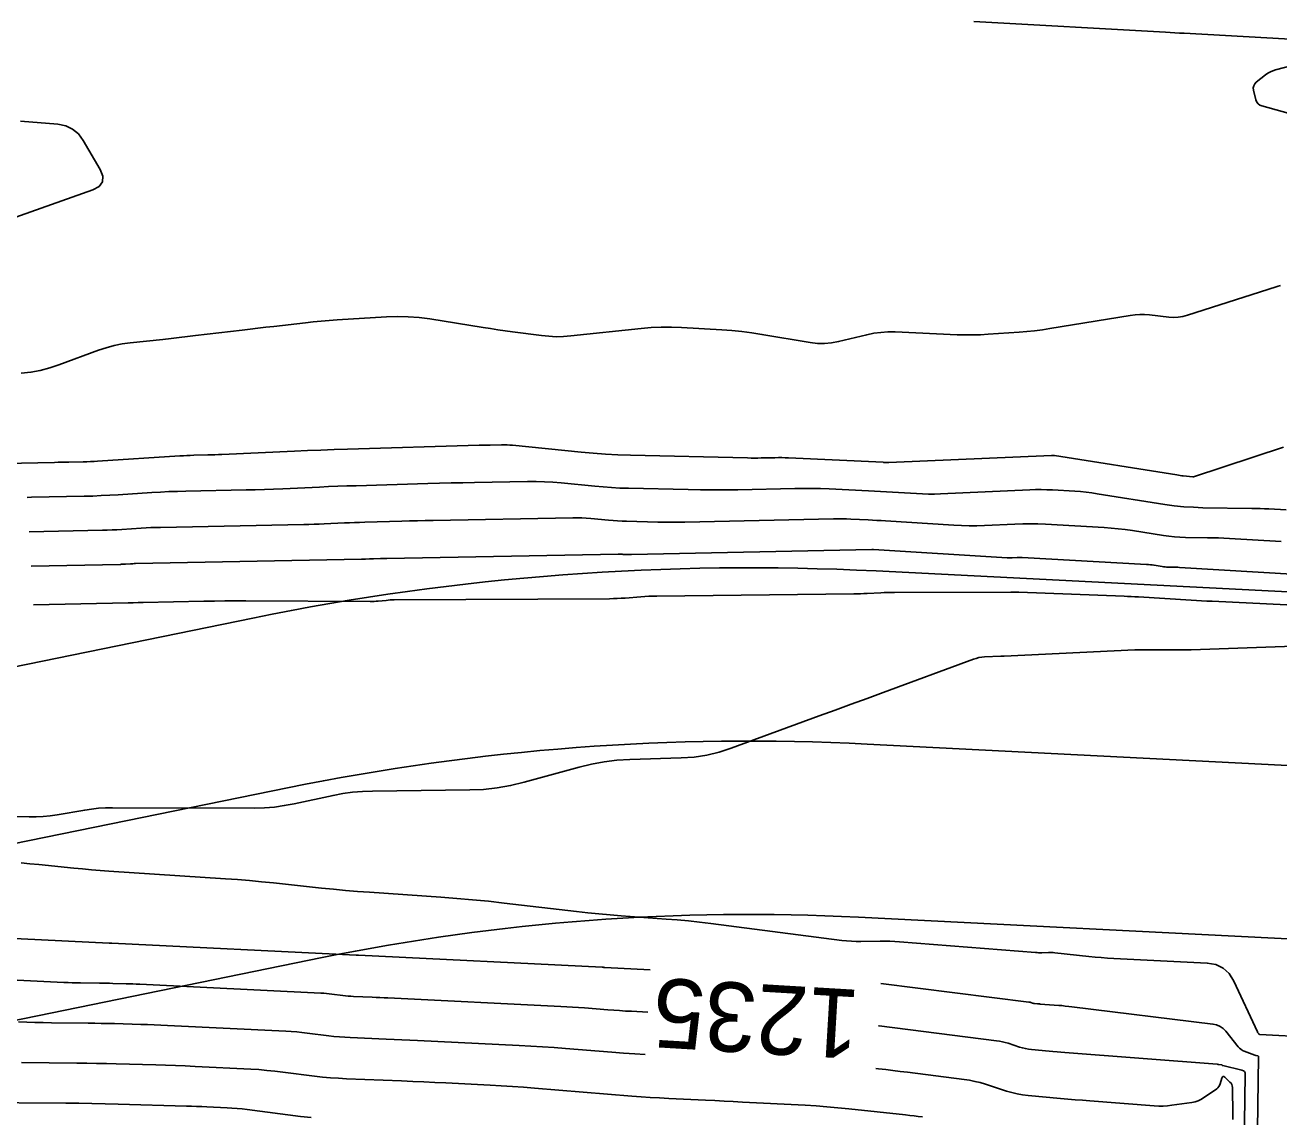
# Model space of a CAD drawing. Extents: x 658976 to 668726, y 639543 to 647196.
# Drawn here: x 662972.5 to 663081, y 642279.3 to 642373.8 of the extents above; entities that cross this region are included whole.
import ezdxf

# ---------------------------------------------------------------- set-up
doc = ezdxf.new("R2010")
doc.units = 0
for name, color, linetype in [('Ex_Contour Labels', 7, 'Continuous'), ('Ex_Major Contours', 7, 'Continuous'), ('Ex_Minor Contours', 7, 'Continuous'), ('R_Water', 7, 'Continuous')]:
    doc.layers.add(name, color=color, linetype=linetype)

msp = doc.modelspace()

# ---------------------------------------------------------------- linework, layer by layer
at = {"layer": 'Ex_Major Contours'}
for points in [[(662972.11, 642365.44), (662975.36, 642365.17), (662976.04, 642365.04), (662976.63, 642364.76), (662977.14, 642364.34), (662977.55, 642363.78), (662979.02, 642361.26), (662979.25, 642360.68), (662979.22, 642360.19), (662978.93, 642359.8), (662978.38, 642359.51), (662967.62, 642355.7)], [(662973.04, 642326.93), (662980.77, 642327.08), (662980.87, 642327.09), (662980.98, 642327.09), (662981.09, 642327.1), (662981.2, 642327.1), (662981.63, 642327.13), (662981.74, 642327.14), (662981.84, 642327.14), (662981.95, 642327.15), (662982.06, 642327.15), (663001.64, 642327.53), (663001.72, 642327.53), (663001.81, 642327.54), (663001.89, 642327.54), (663001.98, 642327.54), (663002.32, 642327.56), (663002.41, 642327.56), (663002.49, 642327.57), (663002.58, 642327.57), (663002.66, 642327.57), (663003.28, 642327.59), (663003.41, 642327.59), (663003.55, 642327.6), (663003.68, 642327.6), (663003.81, 642327.6), (663023.84, 642327.98), (663023.89, 642327.98), (663023.94, 642327.98), (663023.98, 642327.98), (663024.03, 642327.98), (663024.22, 642327.96), (663024.26, 642327.95), (663024.31, 642327.95), (663024.36, 642327.95), (663024.4, 642327.95), (663024.73, 642327.94), (663024.8, 642327.94), (663024.87, 642327.94), (663024.94, 642327.94), (663025.01, 642327.94), (663045.81, 642328.38), (663045.82, 642328.38), (663045.83, 642328.38), (663045.84, 642328.38), (663045.86, 642328.38), (663045.9, 642328.38), (663045.93, 642328.38), (663045.95, 642328.38), (663057.52, 642327.66), (663057.62, 642327.66), (663057.73, 642327.65), (663057.84, 642327.66), (663057.94, 642327.66), (663058.37, 642327.68), (663058.48, 642327.68), (663058.59, 642327.68), (663058.69, 642327.68), (663058.8, 642327.68), (663069.59, 642327.07), (663069.75, 642327.06), (663069.91, 642327.05), (663070.07, 642327.03), (663070.23, 642327), (663070.93, 642326.89), (663071.06, 642326.87), (663071.18, 642326.86), (663071.3, 642326.85), (663071.43, 642326.85), (663071.92, 642326.84), (663072.05, 642326.84), (663072.17, 642326.84), (663072.3, 642326.83), (663072.42, 642326.82), (663082.65, 642326.22)], [(663026.41, 642288.33), (663024.99, 642288.4), (663024.48, 642288.42), (663023.97, 642288.46), (663023.46, 642288.49), (663022.95, 642288.53), (663020.92, 642288.7), (663020.41, 642288.74), (663019.9, 642288.77), (663019.39, 642288.8), (663018.88, 642288.83), (663003.92, 642289.56), (663003.58, 642289.58), (663003.23, 642289.6), (663002.89, 642289.61), (663002.54, 642289.63), (663000.95, 642289.69), (663000.71, 642289.7), (663000.48, 642289.72), (663000.24, 642289.74), (663000.01, 642289.77), (662999.07, 642289.89), (662998.83, 642289.92), (662998.59, 642289.94), (662998.36, 642289.96), (662998.12, 642289.97), (662982.43, 642290.74), (662982.14, 642290.76), (662981.85, 642290.77), (662981.56, 642290.78), (662981.27, 642290.79), (662980.1, 642290.82), (662979.81, 642290.83), (662979.52, 642290.83), (662979.23, 642290.84), (662978.94, 642290.84), (662977.32, 642290.86), (662976.96, 642290.86), (662976.59, 642290.87), (662976.23, 642290.88), (662975.86, 642290.9), (662960.28, 642291.66)], [(663078.04, 642276.66), (663078.13, 642282.94), (663078.11, 642283.08), (663078.06, 642283.19), (663077.97, 642283.26), (663077.84, 642283.31), (663076.17, 642283.71), (663076.16, 642283.71), (663076.15, 642283.71), (663076.14, 642283.72), (663076.13, 642283.72), (663076.13, 642283.72), (663076.13, 642283.72), (663076.12, 642283.73), (663076.1, 642283.76), (663076.09, 642283.77), (663076.09, 642283.77), (663076.08, 642283.77), (663076.07, 642283.77), (663075.84, 642283.8), (663075.8, 642283.81), (663075.76, 642283.81), (663075.72, 642283.82), (663075.68, 642283.82), (663062.51, 642284.84), (663062.17, 642284.87), (663061.83, 642284.9), (663061.48, 642284.93), (663061.14, 642284.96), (663059.61, 642285.1), (663059.35, 642285.13), (663059.09, 642285.17), (663058.84, 642285.23), (663058.59, 642285.3), (663057.6, 642285.63), (663057.35, 642285.7), (663057.1, 642285.76), (663056.85, 642285.81), (663056.59, 642285.85), (663046.45, 642287.13), (663046.37, 642287.14)]]:
    msp.add_lwpolyline(points, dxfattribs=at)
at = {"layer": 'Ex_Minor Contours'}
for points in [[(663087.16, 642372.26), (663072.85, 642373.05), (663072.44, 642373.07), (663072.03, 642373.09), (663071.62, 642373.12), (663071.21, 642373.14), (663054.62, 642374.08)], [(663087.33, 642364.62), (663079.57, 642366.76), (663079.38, 642366.84), (663079.24, 642366.95), (663079.13, 642367.1), (663079.05, 642367.29), (663078.85, 642368.12), (663078.82, 642368.32), (663078.86, 642368.5), (663078.94, 642368.67), (663079.08, 642368.81), (663079.89, 642369.46), (663080.09, 642369.6), (663080.3, 642369.72), (663080.52, 642369.81), (663080.75, 642369.89), (663087.18, 642371.57)], [(662972.17, 642343.62), (662973.01, 642343.71), (662973.83, 642343.87), (662974.64, 642344.08), (662975.44, 642344.34), (662978.86, 642345.61), (662979.53, 642345.83), (662980.21, 642346.02), (662980.91, 642346.16), (662981.61, 642346.25), (662984.44, 642346.56), (662985.15, 642346.64), (662985.85, 642346.72), (662986.56, 642346.8), (662987.27, 642346.88), (662991.3, 642347.36), (662991.98, 642347.44), (662992.67, 642347.52), (662993.35, 642347.6), (662994.03, 642347.67), (662996.77, 642347.99), (662997.46, 642348.07), (662998.15, 642348.13), (662998.83, 642348.19), (662999.52, 642348.24), (663003.8, 642348.51), (663004.74, 642348.54), (663005.68, 642348.52), (663006.62, 642348.45), (663007.55, 642348.33), (663012.17, 642347.59), (663012.8, 642347.49), (663013.42, 642347.39), (663014.06, 642347.3), (663014.69, 642347.22), (663017.21, 642346.89), (663017.84, 642346.82), (663018.47, 642346.79), (663019.11, 642346.81), (663019.74, 642346.85), (663025.84, 642347.51), (663026.71, 642347.58), (663027.58, 642347.62), (663028.45, 642347.62), (663029.32, 642347.59), (663032.82, 642347.38), (663033.69, 642347.32), (663034.56, 642347.23), (663035.43, 642347.12), (663036.29, 642346.99), (663040.47, 642346.28), (663041.09, 642346.21), (663041.7, 642346.2), (663042.31, 642346.25), (663042.92, 642346.37), (663045.36, 642346.96), (663045.97, 642347.08), (663046.58, 642347.16), (663047.2, 642347.2), (663047.83, 642347.2), (663053.2, 642346.96), (663053.87, 642346.94), (663054.54, 642346.94), (663055.21, 642346.96), (663055.88, 642347), (663058.56, 642347.18), (663059.22, 642347.23), (663059.89, 642347.3), (663060.56, 642347.39), (663061.22, 642347.49), (663068.17, 642348.62), (663068.59, 642348.68), (663069, 642348.7), (663069.41, 642348.7), (663069.83, 642348.67), (663071.5, 642348.48), (663071.91, 642348.46), (663072.32, 642348.48), (663072.72, 642348.54), (663073.13, 642348.65), (663080.81, 642351.11), (663080.98, 642351.17), (663081.16, 642351.22)], [(662962.16, 642335.65), (662975.06, 642335.91), (662975.37, 642335.92), (662975.68, 642335.92), (662975.99, 642335.93), (662976.3, 642335.93), (662977.55, 642335.96), (662977.86, 642335.97), (662978.17, 642335.98), (662978.48, 642335.99), (662978.79, 642336.01), (662985.9, 642336.48), (662986.21, 642336.49), (662986.51, 642336.51), (662986.81, 642336.52), (662987.12, 642336.53), (662988.33, 642336.55), (662988.63, 642336.56), (662988.94, 642336.57), (662989.24, 642336.58), (662989.54, 642336.59), (662995.82, 642336.88), (662996.97, 642336.93), (662998.12, 642336.98), (662999.27, 642337.02), (663000.42, 642337.05), (663011.82, 642337.39), (663012.06, 642337.39), (663012.3, 642337.4), (663012.54, 642337.41), (663012.78, 642337.41), (663013.75, 642337.43), (663013.99, 642337.43), (663014.23, 642337.42), (663014.47, 642337.41), (663014.71, 642337.39), (663020.63, 642336.8), (663021.69, 642336.7), (663022.76, 642336.62), (663023.83, 642336.57), (663024.9, 642336.53), (663035.05, 642336.29), (663035.35, 642336.28), (663035.64, 642336.28), (663035.94, 642336.28), (663036.23, 642336.29), (663037.41, 642336.31), (663037.71, 642336.32), (663038, 642336.32), (663038.3, 642336.31), (663038.59, 642336.3), (663046.77, 642335.92), (663046.81, 642335.91), (663046.85, 642335.91), (663046.9, 642335.91), (663046.94, 642335.91), (663047.11, 642335.9), (663047.15, 642335.89), (663047.2, 642335.89), (663047.24, 642335.89), (663047.28, 642335.89), (663061.34, 642336.52), (663061.37, 642336.52), (663061.39, 642336.52), (663061.41, 642336.52), (663061.44, 642336.52), (663061.53, 642336.51), (663061.55, 642336.51), (663061.57, 642336.51), (663061.59, 642336.5), (663061.62, 642336.5), (663072.2, 642334.82), (663072.34, 642334.8), (663072.48, 642334.78), (663072.62, 642334.76), (663072.76, 642334.74), (663073.59, 642334.65), (663073.59, 642334.65), (663073.6, 642334.65), (663073.6, 642334.65), (663073.61, 642334.65), (663073.65, 642334.67), (663073.65, 642334.67), (663081.44, 642337.22)], [(662972.68, 642332.88), (662973.08, 642332.89), (662977.64, 642332.98), (662978.37, 642333), (662979.1, 642333.03), (662979.84, 642333.06), (662980.57, 642333.11), (662983.49, 642333.3), (662984.22, 642333.34), (662984.95, 642333.38), (662985.69, 642333.4), (662986.42, 642333.42), (662991.64, 642333.52), (662992.43, 642333.54), (662993.23, 642333.56), (662994.02, 642333.59), (662994.81, 642333.63), (662997.99, 642333.77), (662998.78, 642333.81), (662999.58, 642333.84), (663000.37, 642333.87), (663001.16, 642333.89), (663007.36, 642334.07), (663008.37, 642334.1), (663009.38, 642334.13), (663010.39, 642334.15), (663011.4, 642334.17), (663016.01, 642334.26), (663016.74, 642334.26), (663017.46, 642334.24), (663018.19, 642334.2), (663018.92, 642334.14), (663021.82, 642333.85), (663022.55, 642333.79), (663023.28, 642333.73), (663024, 642333.69), (663024.73, 642333.67), (663029.91, 642333.55), (663030.98, 642333.53), (663032.05, 642333.52), (663033.12, 642333.52), (663034.19, 642333.54), (663039.13, 642333.65), (663039.87, 642333.66), (663040.61, 642333.65), (663041.35, 642333.64), (663042.1, 642333.61), (663045.5, 642333.45), (663046.02, 642333.42), (663046.54, 642333.4), (663047.06, 642333.37), (663047.59, 642333.34), (663049.67, 642333.21), (663050.19, 642333.18), (663050.71, 642333.17), (663051.23, 642333.17), (663051.75, 642333.19), (663059.48, 642333.53), (663059.97, 642333.55), (663060.46, 642333.55), (663060.94, 642333.54), (663061.43, 642333.52), (663063.38, 642333.41), (663063.86, 642333.38), (663064.35, 642333.33), (663064.83, 642333.27), (663065.32, 642333.2), (663071.16, 642332.27), (663071.98, 642332.16), (663072.8, 642332.07), (663073.63, 642332.02), (663074.46, 642331.99), (663078.68, 642331.93), (663079.05, 642331.92), (663079.42, 642331.91), (663079.8, 642331.9), (663080.17, 642331.88), (663081.66, 642331.79)], [(663081.23, 642329.06), (663076.75, 642329.32), (663076.27, 642329.35), (663075.8, 642329.37), (663075.32, 642329.38), (663074.85, 642329.39), (663072.94, 642329.42), (663072.47, 642329.43), (663071.99, 642329.47), (663071.52, 642329.52), (663071.05, 642329.58), (663068.35, 642330.01), (663067.74, 642330.1), (663067.13, 642330.17), (663066.52, 642330.23), (663065.91, 642330.27), (663060.84, 642330.56), (663060.18, 642330.59), (663059.52, 642330.6), (663058.86, 642330.59), (663058.19, 642330.57), (663055.54, 642330.45), (663054.88, 642330.43), (663054.22, 642330.43), (663053.56, 642330.45), (663052.9, 642330.48), (663046.99, 642330.84), (663046.61, 642330.87), (663046.24, 642330.89), (663045.86, 642330.91), (663045.48, 642330.93), (663043.98, 642331), (663043.6, 642331.01), (663043.22, 642331.02), (663042.85, 642331.02), (663042.47, 642331.02), (663029.63, 642330.74), (663029.04, 642330.73), (663028.46, 642330.73), (663027.88, 642330.73), (663027.29, 642330.74), (663024.57, 642330.81), (663024.18, 642330.82), (663023.79, 642330.84), (663023.41, 642330.87), (663023.02, 642330.9), (663021.47, 642331.06), (663021.09, 642331.09), (663020.7, 642331.11), (663020.31, 642331.12), (663019.93, 642331.12), (663007.82, 642330.89), (663007.14, 642330.88), (663006.47, 642330.86), (663005.79, 642330.84), (663005.11, 642330.83), (663001.91, 642330.73), (663001.47, 642330.72), (663001.03, 642330.7), (663000.59, 642330.69), (663000.15, 642330.67), (662998.4, 642330.58), (662997.96, 642330.57), (662997.52, 642330.55), (662997.08, 642330.54), (662996.64, 642330.53), (662984.24, 642330.28), (662983.82, 642330.27), (662983.4, 642330.26), (662982.98, 642330.24), (662982.56, 642330.21), (662980.88, 642330.1), (662980.46, 642330.08), (662980.04, 642330.06), (662979.62, 642330.04), (662979.2, 642330.03), (662972.86, 642329.9)], [(662973.25, 642323.58), (662981.43, 642323.75), (662981.54, 642323.75), (662981.65, 642323.76), (662981.76, 642323.76), (662981.87, 642323.76), (662982.31, 642323.77), (662982.41, 642323.77), (662982.52, 642323.77), (662982.63, 642323.77), (662982.74, 642323.78), (662987.99, 642323.89), (662988.9, 642323.91), (662989.81, 642323.92), (662990.72, 642323.92), (662991.63, 642323.92), (663002.38, 642323.87), (663002.55, 642323.87), (663002.73, 642323.88), (663002.9, 642323.89), (663003.07, 642323.9), (663003.76, 642323.97), (663003.94, 642323.99), (663004.11, 642324), (663004.28, 642324.01), (663004.46, 642324.01), (663023.09, 642324.11), (663023.43, 642324.12), (663023.77, 642324.13), (663024.11, 642324.15), (663024.46, 642324.17), (663025.82, 642324.28), (663026.16, 642324.3), (663026.5, 642324.32), (663026.85, 642324.33), (663027.19, 642324.34), (663044.24, 642324.53), (663044.54, 642324.53), (663044.83, 642324.54), (663045.12, 642324.55), (663045.41, 642324.57), (663046.58, 642324.63), (663046.88, 642324.64), (663047.17, 642324.65), (663047.46, 642324.66), (663047.75, 642324.66), (663057.82, 642324.67), (663057.83, 642324.67), (663057.84, 642324.67), (663057.86, 642324.67), (663057.87, 642324.67), (663057.92, 642324.68), (663057.94, 642324.68), (663057.95, 642324.68), (663057.96, 642324.68), (663057.98, 642324.68), (663058.3, 642324.68), (663058.36, 642324.67), (663058.42, 642324.67), (663058.48, 642324.67), (663058.54, 642324.67), (663067.63, 642324.32), (663067.94, 642324.3), (663068.25, 642324.29), (663068.56, 642324.27), (663068.87, 642324.26), (663073.44, 642323.99), (663073.89, 642323.96), (663074.35, 642323.94), (663074.8, 642323.91), (663075.26, 642323.89), (663081.71, 642323.59)], [(662957.87, 642305.4), (662972.87, 642305.22), (662973.47, 642305.22), (662974.08, 642305.26), (662974.68, 642305.32), (662975.28, 642305.41), (662977.67, 642305.82), (662978.27, 642305.91), (662978.88, 642305.97), (662979.48, 642306.01), (662980.09, 642306.02), (662992.38, 642305.99), (662993.24, 642306.02), (662994.1, 642306.08), (662994.95, 642306.2), (662995.79, 642306.35), (662999.17, 642307.08), (663000.01, 642307.24), (663000.86, 642307.36), (663001.72, 642307.43), (663002.58, 642307.46), (663011, 642307.56), (663012.19, 642307.61), (663013.37, 642307.74), (663014.54, 642307.94), (663015.7, 642308.22), (663020.47, 642309.54), (663021.55, 642309.8), (663022.64, 642310), (663023.74, 642310.13), (663024.85, 642310.2), (663029.31, 642310.33), (663030.42, 642310.41), (663031.51, 642310.57), (663032.58, 642310.83), (663033.64, 642311.17), (663041.25, 642313.96), (663042.63, 642314.46), (663044.02, 642314.97), (663045.4, 642315.48), (663046.78, 642315.99), (663054.6, 642318.87), (663054.84, 642318.95), (663055.07, 642319.01), (663055.31, 642319.05), (663055.55, 642319.07), (663056.97, 642319.14), (663057, 642319.14), (663057.02, 642319.15), (663057.04, 642319.15), (663057.07, 642319.15), (663057.17, 642319.15), (663057.19, 642319.15), (663057.22, 642319.15), (663057.24, 642319.15), (663057.27, 642319.15), (663068.56, 642319.69), (663068.75, 642319.7), (663068.94, 642319.7), (663069.13, 642319.7), (663069.32, 642319.7), (663072.24, 642319.68), (663072.54, 642319.68), (663072.83, 642319.68), (663073.13, 642319.68), (663073.43, 642319.69), (663082.33, 642320.01)], [(663083.81, 642286.16), (663079.38, 642286.4), (663079.37, 642286.4), (663079.37, 642286.4), (663079.36, 642286.4), (663079.35, 642286.41), (663079.32, 642286.42), (663079.31, 642286.42), (663079.31, 642286.43), (663079.3, 642286.43), (663079.3, 642286.44), (663079.22, 642286.54), (663079.2, 642286.56), (663079.19, 642286.58), (663079.18, 642286.6), (663079.17, 642286.62), (663077.14, 642291), (663076.74, 642291.66), (663076.22, 642292.13), (663075.59, 642292.44), (663074.83, 642292.57), (663066.74, 642292.98), (663066.2, 642293.01), (663065.66, 642293.05), (663065.12, 642293.1), (663064.59, 642293.15), (663061.63, 642293.46), (663061.5, 642293.48), (663061.36, 642293.48), (663061.22, 642293.49), (663061.08, 642293.49), (663060.52, 642293.47), (663060.38, 642293.47), (663060.24, 642293.47), (663060.1, 642293.48), (663059.96, 642293.49), (663048.2, 642294.42), (663047.79, 642294.45), (663047.37, 642294.47), (663046.95, 642294.47), (663046.53, 642294.47), (663044.86, 642294.45), (663044.44, 642294.45), (663044.03, 642294.47), (663043.61, 642294.5), (663043.2, 642294.54), (663031.86, 642296), (663030.9, 642296.11), (663029.93, 642296.22), (663028.96, 642296.31), (663027.99, 642296.39), (663024.11, 642296.67), (663023.14, 642296.74), (663022.17, 642296.83), (663021.21, 642296.93), (663020.24, 642297.04), (663013.98, 642297.77), (663012.61, 642297.92), (663011.25, 642298.06), (663009.88, 642298.17), (663008.51, 642298.28), (663002.32, 642298.7), (663001.28, 642298.78), (663000.24, 642298.86), (662999.2, 642298.96), (662998.17, 642299.07), (662994.02, 642299.52), (662992.98, 642299.62), (662991.95, 642299.72), (662990.91, 642299.8), (662989.87, 642299.88), (662979.77, 642300.54), (662979.01, 642300.59), (662978.25, 642300.65), (662977.49, 642300.72), (662976.73, 642300.79), (662973.69, 642301.1), (662972.93, 642301.17), (662972.17, 642301.24)], [(663026.63, 642292), (663022.68, 642292.2), (663022.66, 642292.2), (663022.64, 642292.2), (663022.62, 642292.2), (663022.61, 642292.2), (663022.54, 642292.21), (663022.52, 642292.21), (663022.5, 642292.21), (663022.48, 642292.21), (663022.46, 642292.21), (663001.36, 642293.25), (663001.33, 642293.25), (663001.26, 642293.25), (663001.25, 642293.26), (663001.24, 642293.26), (663001.23, 642293.26), (663001.22, 642293.26), (663001.19, 642293.26), (663001.18, 642293.26), (663001.17, 642293.26), (663001.16, 642293.26), (663001.16, 642293.26), (662980.03, 642294.3), (662980.01, 642294.3), (662979.99, 642294.3), (662979.95, 642294.3), (662979.93, 642294.31), (662979.91, 642294.31), (662979.85, 642294.31), (662979.83, 642294.31), (662979.82, 642294.31), (662979.81, 642294.31), (662979.79, 642294.31), (662958.68, 642295.34)], [(663079.06, 642269.68), (663079.27, 642284.45), (663079.27, 642284.48), (663079.26, 642284.51), (663079.24, 642284.52), (663079.21, 642284.54), (663079.08, 642284.57), (663079.04, 642284.58), (663079.01, 642284.59), (663078.98, 642284.6), (663078.95, 642284.61), (663078.04, 642284.95), (663077.89, 642285.02), (663077.74, 642285.11), (663077.62, 642285.22), (663077.5, 642285.34), (663076.43, 642286.67), (663076.2, 642286.91), (663075.94, 642287.09), (663075.64, 642287.22), (663075.32, 642287.29), (663063.12, 642288.79), (663062.84, 642288.83), (663062.55, 642288.86), (663062.26, 642288.89), (663061.98, 642288.91), (663060.37, 642289.03), (663060.31, 642289.04), (663060.25, 642289.04), (663060.2, 642289.05), (663060.14, 642289.05), (663059.89, 642289.08), (663059.85, 642289.08), (663059.8, 642289.09), (663059.76, 642289.1), (663059.72, 642289.11), (663059.56, 642289.16), (663059.52, 642289.18), (663059.47, 642289.19), (663059.43, 642289.19), (663059.39, 642289.2), (663046.59, 642290.82)], [(662971.93, 642287.49), (662972.65, 642287.46), (662973.37, 642287.43), (662974.08, 642287.42), (662974.8, 642287.41), (662977.97, 642287.38), (662978.54, 642287.37), (662979.11, 642287.36), (662979.68, 642287.35), (662980.25, 642287.34), (662982.54, 642287.27), (662983.11, 642287.26), (662983.69, 642287.23), (662984.26, 642287.21), (662984.83, 642287.18), (662995.09, 642286.68), (662995.55, 642286.65), (662996.02, 642286.62), (662996.48, 642286.57), (662996.94, 642286.52), (662998.79, 642286.28), (662999.25, 642286.23), (662999.72, 642286.18), (663000.18, 642286.15), (663000.64, 642286.13), (663003.77, 642286), (663004.45, 642285.97), (663005.13, 642285.94), (663005.8, 642285.91), (663006.48, 642285.88), (663015.29, 642285.44), (663016.29, 642285.39), (663017.3, 642285.33), (663018.3, 642285.26), (663019.3, 642285.18), (663023.3, 642284.86), (663024.3, 642284.78), (663025.3, 642284.71), (663026.19, 642284.66)], [(663050.19, 642279.26), (663049.82, 642279.3), (663049.46, 642279.35), (663049.09, 642279.39), (663048.73, 642279.43), (663043.8, 642279.96), (663042.86, 642280.06), (663041.91, 642280.14), (663040.97, 642280.21), (663040.02, 642280.27), (663034.6, 642280.54), (663033.8, 642280.59), (663033.01, 642280.63), (663032.21, 642280.67), (663031.41, 642280.71), (663028.22, 642280.86), (663027.42, 642280.9), (663026.63, 642280.95), (663025.83, 642281.01), (663025.03, 642281.07), (663016.61, 642281.76), (663015.65, 642281.83), (663014.69, 642281.9), (663013.73, 642281.96), (663012.78, 642282.01), (663008.94, 642282.2), (663007.98, 642282.24), (663007.02, 642282.29), (663006.06, 642282.33), (663005.1, 642282.37), (663000.34, 642282.56), (662999.64, 642282.6), (662998.95, 642282.65), (662998.26, 642282.71), (662997.57, 642282.79), (662994.82, 642283.14), (662994.13, 642283.23), (662993.44, 642283.29), (662992.75, 642283.35), (662992.05, 642283.39), (662987.23, 642283.63), (662986.37, 642283.67), (662985.52, 642283.7), (662984.67, 642283.73), (662983.82, 642283.76), (662980.41, 642283.85), (662979.56, 642283.88), (662978.7, 642283.89), (662977.85, 642283.91), (662977, 642283.92), (662972.21, 642283.96)], [(663046.15, 642283.44), (663046.37, 642283.42), (663047, 642283.35), (663047.63, 642283.28), (663048.26, 642283.2), (663048.89, 642283.12), (663053.79, 642282.5), (663054.26, 642282.43), (663054.73, 642282.34), (663055.19, 642282.23), (663055.65, 642282.09), (663057.47, 642281.5), (663057.92, 642281.36), (663058.39, 642281.25), (663058.85, 642281.17), (663059.33, 642281.11), (663062.14, 642280.86), (663062.77, 642280.81), (663063.4, 642280.75), (663064.03, 642280.7), (663064.66, 642280.65), (663070.24, 642280.22), (663070.63, 642280.2), (663071.01, 642280.2), (663071.39, 642280.22), (663071.77, 642280.27), (663073.51, 642280.51), (663073.78, 642280.56), (663074.04, 642280.65), (663074.28, 642280.76), (663074.51, 642280.9), (663075.65, 642281.7), (663075.75, 642281.79), (663075.84, 642281.88), (663075.9, 642281.99), (663075.95, 642282.11), (663076.1, 642282.62), (663076.15, 642282.72), (663076.21, 642282.77), (663076.28, 642282.76), (663076.37, 642282.69), (663076.8, 642282.28), (663076.89, 642282.18), (663076.96, 642282.07), (663077, 642281.94), (663077.01, 642281.8), (663077.04, 642279.47), (663077.04, 642279.03)], [(662997.27, 642279.2), (662996.36, 642279.31), (662991.73, 642279.89), (662991.3, 642279.95), (662990.86, 642279.99), (662990.42, 642280.02), (662989.99, 642280.05), (662988.23, 642280.13), (662987.8, 642280.16), (662987.36, 642280.17), (662986.92, 642280.19), (662986.48, 642280.2), (662980.56, 642280.37), (662979.43, 642280.4), (662978.29, 642280.42), (662977.16, 642280.44), (662976.03, 642280.45), (662967.91, 642280.52)]]:
    msp.add_lwpolyline(points, dxfattribs=at)
at = {"layer": 'R_Water'}
for p, q in [((663046.17, 642326.51), (663125.22, 642322.5)), ((662860.08, 642295.44), (662992.23, 642322.44)), ((663045.41, 642311.53), (663124.46, 642307.52)), ((662859.14, 642279.94), (662995.23, 642307.74)), ((663044.65, 642296.55), (663123.7, 642292.54)), ((662858.21, 642264.44), (662998.24, 642293.05))]:
    msp.add_line(p, q, dxfattribs=at)
for radius in [215, 200, 185]:
    msp.add_arc((663035.26, 642111.79), radius, 87.0917, 101.5452, dxfattribs=at)

# ---------------------------------------------------------------- texts
at = {"layer": 'Ex_Contour Labels'}
msp.add_text('1235', height=6, rotation=176.6057, dxfattribs=at).set_placement((663044.89, 642290.24))

doc.saveas('drawing.dxf')
